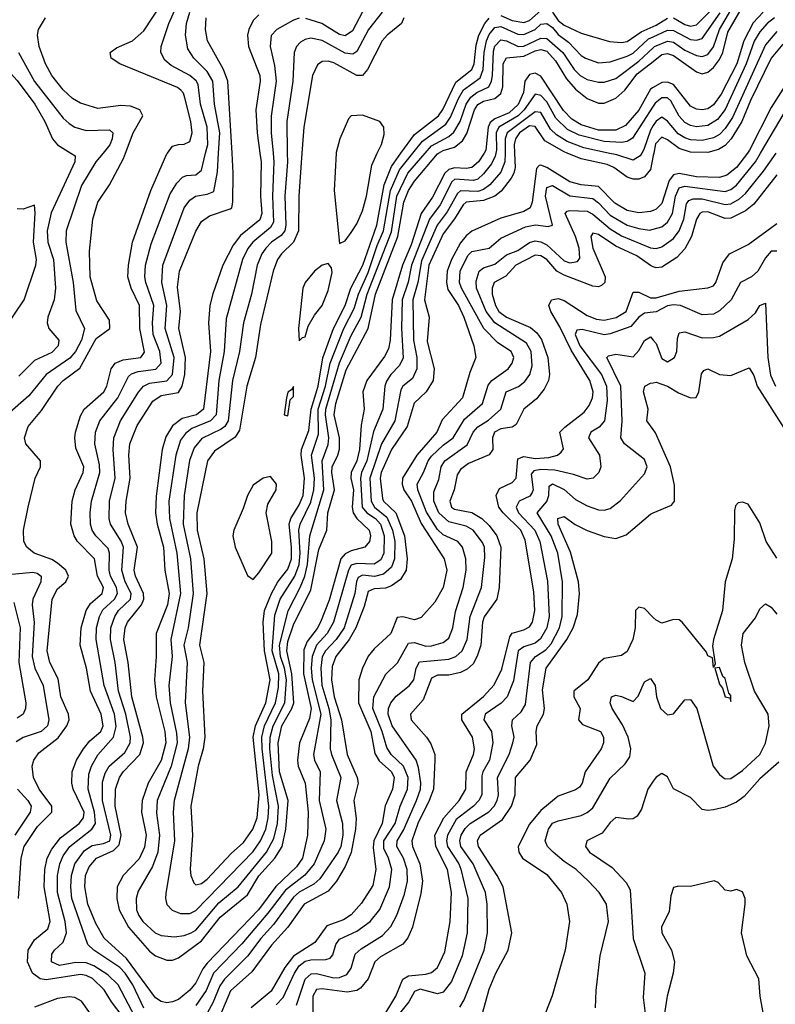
# Model space of a CAD drawing. Header units: inches. Extents: x 884549 to 1028252, y 526810 to 653624.
# Tile 443 of 656: x 917798 to 920424, y 627042 to 630464. Entities that reach past the tile are written whole.
import ezdxf

# ---------------------------------------------------------------- set-up
doc = ezdxf.new("R2010")
doc.units = ezdxf.units.IN
doc.header["$MEASUREMENT"] = 0
for name, color, linetype in [('A9612', 7, 'Continuous'), ('A9613', 7, 'Continuous'), ('A9622', 7, 'Continuous'), ('A9623', 7, 'Continuous')]:
    doc.layers.add(name, color=color, linetype=linetype)

msp = doc.modelspace()

# ---------------------------------------------------------------- linework, layer by layer
at = {"layer": 'A9612', "color": 5}
for points, elevation in [([(918088, 630000), (918062.7, 629970), (918013.2, 629886.8), (917960.3, 629730), (917958.9, 629690), (917983.9, 629550), (917993.2, 629453.2), (918023.1, 629390), (918013.7, 629350), (917992.6, 629310), (917972.4, 629287.6), (917890.1, 629230), (917830, 629156.2), (917755.3, 629090)], 2560), ([(917794.7, 627410), (917803.5, 627550), (917814.1, 627590), (917859.9, 627660.1), (917910.4, 627710), (917910.4, 627730), (917866.1, 627790), (917846.3, 627830), (917842.2, 627870), (917847.9, 627890), (917864.6, 627915.4), (917932.3, 627967.7), (917962.7, 628010), (917970.3, 628030), (917968.6, 628050), (917941.6, 628110), (917932.7, 628172.7), (917903.3, 628230), (917893.9, 628270), (917910.8, 628450), (917930, 628485.4), (917958.4, 628510), (917968.2, 628530), (917959, 628550), (917930, 628575.1), (917910, 628587.7), (917848.5, 628610), (917823.2, 628630), (917813, 628650), (917811.5, 628690), (917827.5, 628770), (917852.7, 628870), (917870.8, 628910), (917870.5, 628930), (917819.3, 628990), (917814.7, 629010), (917828.1, 629050), (917874.6, 629105.4), (917931.1, 629190), (917949.9, 629210.1), (918006.9, 629253.1), (918064.7, 629355.3), (918111.2, 629390), (918110, 629419.7), (918067, 629487), (918043.5, 629570), (918040.8, 629659.2), (918052.1, 629770), (918070.1, 629830), (918110, 629889.9), (918159, 629981), (918166.3, 630000)], 2580), ([(917975.6, 630000), (917991.7, 629990), (917989.7, 629970), (917907.7, 629792.3), (917894.5, 629730), (917896.4, 629690), (917916, 629630), (917922.4, 629530), (917918.2, 629490), (917895.7, 629430), (917893.5, 629410), (917899.2, 629390), (917934.4, 629350), (917932.2, 629330), (917910, 629307.4), (917850, 629279.7), (917795.5, 629224.5)], 2540), ([(918157.7, 626997.7), (918117.3, 627050), (918092.1, 627092.1), (918051.3, 627131.3), (918030, 627142.3), (918010, 627144.9), (917890, 627126.8), (917870, 627130.4), (917843.1, 627150), (917825.9, 627190), (917827.4, 627230), (917850, 627266), (917896.4, 627303.6), (917904.8, 627330), (917884, 627450), (917886.2, 627510), (917893.8, 627550), (917910, 627580.9), (917940.1, 627619.9), (918004.8, 627670), (918020.5, 627690), (918022.3, 627710), (917984.1, 627790), (917979.2, 627810), (917981.3, 627850), (917996.4, 627890), (918020.7, 627930), (918042.5, 627957.5), (918080.2, 627990), (918089, 628010), (918081.9, 628050), (918045, 628130), (918030.9, 628210), (918008.6, 628290), (918012.2, 628350), (918029.5, 628410), (918044.9, 628435.1), (918084.7, 628470), (918089.5, 628490), (918069.2, 628530), (918058, 628590), (917999.7, 628650), (917987.2, 628670), (917976.1, 628710), (917980.6, 628790), (917991.8, 628830), (918019.4, 628890), (918021.2, 628910), (917994.1, 628974.1), (917989.7, 629010), (917992.5, 629030), (918010, 629087), (918022.2, 629110), (918091.3, 629170), (918101.8, 629190), (918116.8, 629250), (918130, 629269.9), (918158.3, 629281.7), (918219, 629290), (918232.4, 629307.6), (918216, 629390), (918215.1, 629470), (918185.4, 629530), (918174.3, 629570), (918176, 629610), (918190.7, 629690), (918253.7, 629870), (918310, 629997.3), (918312, 630000)], 2620), ([(918212.3, 626972.3), (918140.4, 627110), (918104.8, 627144.8), (918055.9, 627175.9), (918030, 627185.6), (917993.3, 627186.7), (917937.2, 627177.2), (917908.7, 627190), (917910, 627215.9), (917919, 627230), (917950, 627258.3), (917961.4, 627290), (917956.7, 627330), (917930, 627430), (917929.8, 627490), (917937.9, 627530), (917950, 627557.5), (917972.5, 627590), (918049, 627651), (918061.4, 627670), (918058.1, 627710), (918036, 627790), (918038.5, 627841.5), (918048, 627870), (918070, 627908.4), (918124.4, 627970), (918133.2, 628006.8), (918128.3, 628050), (918092, 628150), (918064.3, 628310), (918065.9, 628350), (918075.7, 628390), (918087.7, 628412.3), (918127.5, 628450), (918138.1, 628470), (918135.1, 628490), (918113.8, 628530), (918108.9, 628550), (918110.3, 628610), (918106, 628626), (918063.6, 628670), (918050.8, 628690), (918045.1, 628710), (918043.1, 628750), (918047.5, 628790), (918077.4, 628890), (918076.1, 628916.1), (918059.6, 628990), (918062.4, 629030), (918077.2, 629070), (918139, 629150), (918176.4, 629223.6), (918187.4, 629232.6), (918210, 629240.4), (918271.2, 629248.8), (918290.2, 629269.8), (918286, 629310), (918262.6, 629370), (918259.8, 629410), (918264.9, 629470), (918237.2, 629550), (918233.5, 629570), (918235.6, 629610), (918255.7, 629684.3), (918321.7, 629858.3), (918344.3, 629895.7), (918364, 629916), (918378.2, 629921.8), (918410, 629924.4), (918430, 629940.9), (918444.7, 630000)], 2640), ([(918230, 627028.7), (918191.3, 627110), (918165.4, 627150), (918146.9, 627170), (918056, 627230), (918034.8, 627250), (917979.9, 627410), (917975.7, 627450), (917978, 627490), (917990.6, 627530), (918023.6, 627576.4), (918050, 627593.5), (918090, 627600.4), (918111.7, 627610), (918114.8, 627630), (918085.9, 627750), (918085.9, 627814.1), (918095, 627845), (918109.4, 627870), (918163.4, 627916.6), (918182.9, 627950), (918183.4, 627970), (918167.6, 628050), (918142.4, 628130), (918130.5, 628230), (918113.5, 628310), (918115.4, 628350), (918128.8, 628390), (918142.1, 628410), (918183.7, 628450), (918186.3, 628470), (918164.9, 628510), (918153, 628550), (918159.6, 628630), (918151.4, 628651.4), (918114.3, 628710), (918109.4, 628730), (918110.1, 628790), (918129.8, 628870.2), (918123.2, 628970), (918125.2, 629010), (918148.7, 629070), (918211.2, 629168.8), (918229.2, 629190), (918250, 629200.4), (918310, 629208.3), (918329.7, 629230.3), (918335.1, 629290), (918304.2, 629390), (918310, 629470), (918292.5, 629550), (918295.5, 629610), (918370.3, 629809.7), (918390, 629836.1), (918409.8, 629850.2), (918450, 629856.9), (918473.4, 629866.6), (918485.4, 629934.6), (918489.3, 630000)], 2660), ([(919412.3, 630000), (919393.2, 629970), (919369.8, 629950.2), (919350, 629946), (919310, 629949), (919290, 629943), (919276.1, 629930), (919233, 629847), (919193.3, 629790), (919158.4, 629681.6), (919128.8, 629610), (919093.1, 629490), (919086.4, 629350), (919080.2, 629319.8), (919066.4, 629293.6), (919004.7, 629210), (918991.1, 629170), (918995.2, 629110), (918985.4, 629054.6), (918979.3, 628970), (918969.8, 628930), (918950.7, 628890), (918949, 628870), (918959, 628830), (918954.3, 628770), (918957.4, 628750), (918970.3, 628730.3), (919013.2, 628690), (919017.1, 628670), (919014.5, 628650), (918998.4, 628630), (918950, 628618.2), (918930, 628607.6), (918915, 628590), (918873.6, 628446.4), (918844, 628370), (918832.4, 628347.6), (918796.9, 628303.1), (918786.1, 628273.9), (918785.1, 628190), (918811.2, 628070), (918805.4, 628034.6), (918771.3, 627950), (918763.4, 627890), (918766, 627870), (918790.5, 627810.5), (918800.6, 627710), (918798.6, 627630), (918781.6, 627550), (918760.3, 627519.7), (918688.3, 627451.7), (918628, 627370), (918450, 627185.1), (918434.9, 627165.1), (918410, 627116.2), (918390, 627091.2), (918350, 627058.8), (918330, 627050.1), (918310, 627047.1), (918290, 627051.3), (918270, 627064.9), (918170, 627201), (918091.6, 627271.6), (918062.8, 627322.8), (918034.9, 627390), (918024.9, 627450), (918027.6, 627490), (918040.4, 627519.6), (918064.9, 627550), (918124.1, 627575.9), (918144.3, 627595.7), (918151.4, 627630), (918130.1, 627729.9), (918131.1, 627790), (918145.1, 627830), (918158.4, 627850), (918216.2, 627910), (918228.4, 627950), (918226.9, 627970), (918188, 628110), (918175.9, 628230), (918160.2, 628310), (918165.2, 628350), (918173, 628370), (918222, 628430), (918229.4, 628450), (918229, 628470), (918201, 628530), (918196.6, 628550), (918208.1, 628630), (918175.5, 628710), (918166.7, 628750), (918168.6, 628790), (918181.8, 628870), (918178.3, 628950), (918181.1, 628990), (918206.6, 629053.4), (918261.6, 629138.4), (918290, 629157.3), (918350, 629168.3), (918363.1, 629190), (918372.2, 629230), (918375, 629290), (918351.6, 629390), (918356.9, 629450), (918346.4, 629533.6), (918353.7, 629590), (918410.9, 629729.1), (918430, 629761.8), (918457.6, 629782.4), (918530, 629805.8), (918535.3, 629810), (918539.2, 629830), (918540.8, 629930), (918536.5, 630000)], 2680), ([(918633.2, 630000), (918637.4, 629970), (918635.7, 629850), (918640, 629790), (918632.4, 629767.6), (918566.3, 629713.7), (918540.4, 629679.6), (918504.6, 629610), (918469.2, 629510.8), (918459.6, 629470), (918455.1, 629410), (918461.3, 629310), (918437.5, 629110), (918412.5, 629090), (918362.8, 629077.2), (918330, 629052.5), (918305.9, 629014.1), (918293, 628970), (918272.5, 628807.5), (918270.3, 628750), (918276, 628710), (918298.2, 628630), (918302.9, 628550), (918317.4, 628470), (918312, 628430), (918273, 628330), (918273.2, 628250), (918266.9, 628170), (918272.9, 628110), (918302.4, 627990), (918306, 627950), (918290.3, 627889.7), (918245.1, 627810), (918223.6, 627750), (918222.2, 627710), (918237.5, 627630), (918232.6, 627587.4), (918213.1, 627546.9), (918158.1, 627490), (918137.4, 627450), (918135.8, 627410), (918143.8, 627370), (918176.2, 627310), (918250, 627226.4), (918270, 627210.1), (918310, 627194.9), (918330, 627194.9), (918350, 627203.7), (918430, 627262.6), (918495.1, 627344.9), (918590, 627422.7), (918630, 627488), (918685.3, 627550), (918710.2, 627590), (918723.4, 627650), (918731.3, 627750), (918701.5, 627850), (918696.3, 627950), (918710, 628010), (918744.6, 628070), (918750.7, 628090), (918744, 628190), (918727.2, 628270), (918730, 628303), (918750, 628360.1), (918810, 628481.7), (918837.9, 628622.1), (918865.8, 628690), (918869.3, 628750), (918892.4, 628830), (918882.6, 628890), (918884.5, 628910), (918904.4, 628950), (918909.4, 628970.6), (918909.6, 629010), (918890.8, 629090), (918896.9, 629130), (918933.3, 629246.7), (919009.1, 629390.9), (919034.9, 629510), (919112.2, 629710), (919133.4, 629830), (919150, 629869.7), (919170, 629902.6), (919250, 629997.7), (919254.1, 630000)], 2720), ([(918679, 630000), (918681.7, 629970), (918677, 629850), (918680, 629760), (918670, 629741.2), (918608.5, 629690), (918591.7, 629668.3), (918573.1, 629630), (918515.8, 629424.2), (918509.1, 629310), (918490.7, 629210), (918480.7, 629090), (918461.5, 629070), (918396.6, 629043.4), (918374.6, 629025.4), (918357.4, 629002.6), (918340.7, 628950), (918317.1, 628790), (918318.9, 628730), (918344.8, 628610), (918357.7, 628470), (918324.1, 628310), (918328.4, 628250), (918317.2, 628150), (918320.9, 628090), (918343.9, 627983.9), (918346, 627950), (918324.3, 627870), (918275.7, 627750), (918274.2, 627705.8), (918284.4, 627630), (918278.9, 627570), (918259.8, 627520.2), (918210, 627434.6), (918202.9, 627410), (918204.5, 627370), (918212, 627350), (918226.6, 627330), (918269, 627290), (918290, 627281.5), (918335.9, 627275.9), (918370, 627281), (918394.4, 627290), (918410, 627299.9), (918490, 627394.2), (918557.5, 627450), (918655.7, 627570), (918681.7, 627618.3), (918693.9, 627670), (918698.4, 627730), (918677.3, 627837.3), (918668.1, 627930), (918668.8, 627970), (918679.1, 628010), (918719.5, 628090), (918725.1, 628170), (918718.7, 628210), (918704.5, 628250), (918701.5, 628290), (918731, 628409), (918773.7, 628490), (918789.8, 628530.2), (918798.4, 628570), (918807.3, 628670), (918855, 628830), (918850, 628930), (918870, 628987), (918873.2, 629010), (918861, 629090), (918862.4, 629110), (918909.4, 629270.6), (918950, 629366.1), (918985.2, 629430), (919006, 629510), (919090, 629726.8), (919109.3, 629850), (919147.6, 629930), (919208, 630000)], 2740), ([(918728.2, 630000), (918728.6, 629970), (918719.3, 629850), (918723.7, 629750), (918719.6, 629730), (918706.8, 629713.2), (918673, 629690), (918653.6, 629670), (918639.9, 629650), (918624.1, 629610), (918604.3, 629510), (918576.6, 629410), (918561.8, 629310), (918538.1, 629210), (918522.9, 629070), (918511.2, 629050), (918499.1, 629040.9), (918431.5, 629008.5), (918404.5, 628975.5), (918388.7, 628931.3), (918370.3, 628810), (918366.9, 628710), (918392.1, 628590), (918401, 628470), (918383.9, 628350), (918368.5, 628290), (918380.8, 628230), (918373.6, 628090), (918388.7, 627970), (918384.1, 627930), (918335.2, 627750), (918332.2, 627710), (918336.7, 627610), (918306.6, 627426.6), (918305, 627410), (918310, 627389.2), (918328.9, 627368.9), (918357.1, 627357.1), (918390, 627357.4), (918410, 627368), (918610, 627572.5), (918635.5, 627610), (918653.3, 627650), (918662.5, 627690), (918664.7, 627730), (918640.6, 627930), (918639.7, 627970), (918649.2, 628010), (918687.2, 628090), (918697.5, 628142.5), (918698.5, 628190), (918675.5, 628270), (918685.4, 628394.6), (918703.4, 628450), (918754.3, 628530), (918769.1, 628570), (918772.8, 628610), (918768.5, 628690), (918773.2, 628710), (918810, 628786.9), (918820.8, 628830), (918822.8, 628870), (918813, 628950), (918836.8, 629023.2), (918836, 629110), (918861.2, 629190), (918877.2, 629270), (918924.3, 629390), (918960.5, 629459.5), (918975.9, 629510), (919010, 629585.2), (919040.6, 629679.4), (919062.4, 629730), (919087.5, 629870), (919118.7, 629941.3), (919165.2, 630000)], 2760), ([(919485, 630000), (919484.5, 629970), (919470, 629934.1), (919432.3, 629890), (919410, 629873.5), (919390, 629866.4), (919330.8, 629869.2), (919320, 629860), (919284.2, 629795.8), (919249.2, 629750), (919194.9, 629625.1), (919182, 629550), (919165, 629490), (919166.4, 629350), (919178.3, 629290), (919178.6, 629250), (919163, 629217), (919130.4, 629190), (919122.9, 629177.1), (919101.9, 629070), (919055.3, 628990), (919015.7, 628870), (919020.1, 628790), (919031.7, 628770), (919074.4, 628734.4), (919094.4, 628690), (919102.4, 628650), (919101.5, 628590), (919090, 628560.8), (919063.1, 628536.9), (919031.4, 628528.6), (918990, 628533.3), (918975.1, 628524.9), (918968.8, 628511.2), (918963.2, 628470), (918925.8, 628350), (918898.7, 628310), (918860.7, 628270), (918850, 628249.3), (918844.7, 628210), (918849, 628151), (918873.1, 628070), (918880, 628030), (918877.5, 627930), (918881.6, 627910), (918914.5, 627830), (918899, 627750), (918919.8, 627670), (918921.2, 627630), (918914.3, 627590), (918905, 627570), (918841.6, 627478.4), (918820.2, 627459.8), (918770, 627431.9), (918750, 627414.2), (918680.9, 627319.1), (918636.3, 627270), (918590.6, 627209.4), (918510, 627129.7), (918494.2, 627105.8), (918470, 627046.9), (918390, 626902.7)], 2640), ([(918779.1, 630000), (918768.5, 629850), (918767.9, 629730), (918749.5, 629690.5), (918707.7, 629650), (918693.9, 629630), (918679.3, 629590), (918635.5, 629404.5), (918617.6, 629290), (918587.6, 629190), (918562.6, 629037.4), (918547.6, 629012.4), (918475.8, 628964.2), (918450.9, 628930), (918414.6, 628750), (918415.4, 628690), (918438.1, 628590), (918449.1, 628470), (918422.8, 628290), (918438.7, 628230), (918433.3, 628130), (918441.8, 627970), (918435.9, 627930), (918418.5, 627870), (918393.6, 627730), (918398.8, 627630), (918391, 627511), (918393.4, 627490), (918403.6, 627463.6), (918410, 627456.8), (918430, 627461.2), (918450, 627476.9), (918533.5, 627566.5), (918575.8, 627604.2), (918609.2, 627650), (918624, 627690), (918630.3, 627769.7), (918610.1, 627970), (918618.2, 628010), (918654, 628090), (918668.5, 628170), (918649.3, 628270), (918645.1, 628370), (918649.6, 628410), (918673, 628470), (918695.8, 628510), (918730, 628554), (918743, 628590), (918743.3, 628630), (918734.4, 628710), (918740.2, 628730), (918770, 628777.5), (918783, 628810), (918788, 628870), (918776.5, 628950), (918777.7, 628970), (918803.5, 629036.5), (918811.4, 629110), (918835.4, 629190), (918851.4, 629288.6), (918889.3, 629390), (918929.5, 629470), (918949.1, 629530.9), (918990.4, 629610), (919040, 629750), (919065.5, 629890), (919090, 629953.9), (919123.2, 630000)], 2780), ([(919453.1, 630000), (919450.8, 629989.2), (919437.7, 629962.3), (919410, 629927.6), (919390.4, 629909.6), (919375.7, 629904.3), (919310.4, 629909.6), (919300.4, 629899.6), (919259.4, 629820.6), (919222, 629770), (919159.7, 629610), (919148.1, 629551.9), (919127.5, 629490), (919125.8, 629390), (919131, 629289), (919118.6, 629261.4), (919088.1, 629230), (919072.9, 629207.1), (919067.1, 629190), (919060.7, 629110), (919027.7, 629032.3), (919004.4, 628930), (918986.1, 628890), (918982.4, 628870), (918988.5, 628770), (919004.3, 628750), (919034.9, 628730), (919052.3, 628710), (919065.2, 628670), (919063.9, 628610), (919053.3, 628586.7), (919030, 628572), (918970, 628574.3), (918950, 628567.5), (918940.9, 628550), (918889.5, 628370), (918867.5, 628330), (918830.1, 628289.9), (918814.6, 628250), (918811.6, 628210), (918814.7, 628170), (918844.8, 628050), (918819, 627910), (918822.8, 627890), (918842.1, 627850), (918838.6, 627750), (918862.5, 627650), (918856.7, 627610), (918821.5, 627530), (918789.5, 627490.5), (918721.7, 627438.3), (918661.1, 627358.9), (918570, 627252), (918472.4, 627150), (918446.2, 627090), (918410, 627037.9)], 2660), ([(919518.2, 630000), (919519.9, 629950), (919516.1, 629930), (919506.6, 629913.4), (919472.2, 629867.8), (919449.9, 629850), (919410, 629835.5), (919350.5, 629829.5), (919339.4, 629820.6), (919310, 629771.9), (919270, 629719.7), (919220.3, 629610), (919204.9, 629490), (919220.9, 629430), (919214.9, 629345.1), (919238.9, 629250), (919235.4, 629210), (919210.7, 629170), (919169.3, 629130.7), (919144.7, 629050), (919090, 628970.1), (919055, 628890), (919050.7, 628870), (919059.2, 628799.2), (919063.1, 628790), (919105.3, 628750), (919135.4, 628670), (919145, 628590), (919141.3, 628550), (919121.4, 628518.6), (919090, 628495.6), (919070, 628487.7), (919030, 628485.8), (919010, 628476.8), (918996.1, 628423.9), (918967.1, 628350), (918943, 628310), (918897.5, 628250), (918884.3, 628215.7), (918882, 628170), (918891.7, 628110), (918917.3, 628030), (918936.6, 627910), (918971.7, 627830), (918975.2, 627810), (918959.3, 627750), (918967.4, 627687.4), (918965.1, 627650), (918950.9, 627569.1), (918930, 627520.8), (918899.4, 627470), (918870, 627435.2), (918786.7, 627390), (918730.2, 627310), (918673, 627247), (918605.7, 627154.3), (918531, 627089), (918480.7, 626970)], 2620), ([(918898.2, 630000), (918890.8, 629870), (918910, 629685.5), (918930, 629695.6), (918950, 629723.5), (918970, 629754.7), (918990, 629799.2), (919003.2, 629850), (919021.8, 629958.2), (919041.2, 630000)], 2820), ([(920000, 629992), (919990, 629943.3), (919970, 629917.8), (919950.6, 629909.4), (919930, 629909.5), (919910, 629916.1), (919862.9, 629950), (919840.5, 629960.5), (919750, 629980), (919701.4, 630000)], 2620), ([(919960, 630000), (919954.3, 629990), (919930, 629975.7), (919873.4, 629993.4), (919843.4, 630000)], 2640), ([(920000, 629800.6), (919990, 629796.5), (919950, 629792.8), (919910, 629800.6), (919866.2, 629826.2), (919810, 629883.8), (919750, 629889.4), (919710, 629900.6), (919630, 629949.6), (919610, 629957.9), (919603.6, 629956.4), (919594.1, 629945.9), (919579.4, 629830), (919572.3, 629810), (919550, 629797.1), (919470, 629774.3), (919370, 629728.2), (919350, 629712.8), (919330, 629688.2), (919298.9, 629630), (919283.7, 629590), (919282, 629550), (919286.5, 629526.5), (919322.9, 629470), (919341.9, 629430), (919377.2, 629330), (919383.6, 629290), (919362.4, 629237.6), (919337.2, 629150), (919266.6, 629073.4), (919247.5, 629030), (919178.6, 628950), (919128.4, 628870), (919127.3, 628850), (919133.9, 628830), (919160.6, 628790), (919193.3, 628713.3), (919273.8, 628590), (919283.1, 628550), (919270.2, 628489.8), (919241.2, 628438.8), (919194, 628386), (919170, 628378.3), (919130, 628388.2), (919110, 628386.6), (919088.6, 628330), (919030, 628277.4), (919010, 628251.8), (918989.3, 628210), (918976.5, 628170), (918975.8, 628090), (919018.3, 627990), (919033, 627913), (919048, 627888), (919090.5, 627850), (919099.4, 627830), (919093.6, 627790), (919068.6, 627731.4), (919058.6, 627670), (919028.9, 627610), (919027.1, 627587.1), (919036.1, 627510), (919025.1, 627454.9), (918986.6, 627393.4), (918950, 627352.9), (918924, 627336), (918865.5, 627314.5), (918823.8, 627256.2), (918750, 627209.5), (918720.4, 627170), (918672.4, 627087.6), (918602.9, 627030)], 2580), ([(918690, 627039.6), (918714.4, 627065.6), (918753.1, 627150), (918770, 627176.1), (918790, 627191.3), (918810, 627196.9), (918862.8, 627197.2), (918877.3, 627202.7), (918886.6, 627213.4), (918897.1, 627250), (918910, 627268.1), (918970, 627296.1), (919016, 627330), (919050, 627371.5), (919083.7, 627450), (919092.1, 627510), (919080.6, 627550), (919063.5, 627583.5), (919063.5, 627610), (919102.9, 627670), (919120.2, 627730), (919146.2, 627790), (919148, 627830), (919132.8, 627870), (919089.6, 627910), (919074.1, 627934.1), (919058.2, 627990), (919026, 628070), (919029.6, 628110), (919070.6, 628189.4), (919111.2, 628228.8), (919150, 628296.4), (919170, 628299.5), (919210, 628286.3), (919230, 628287.4), (919270, 628299.5), (919290, 628314.1), (919304.2, 628350), (919312.5, 628407.5), (919339.6, 628490), (919350.5, 628550), (919348.9, 628590), (919336.7, 628630), (919321.3, 628650), (919270, 628673.9), (919250, 628691.6), (919211.8, 628751.8), (919181.9, 628830), (919179.5, 628850), (919202.3, 628890), (919217.5, 628930), (919230, 628947.3), (919270, 628984.9), (919304.5, 629010), (919344.1, 629075.9), (919406.4, 629130), (919426, 629194), (919439.6, 629210), (919496, 629250), (919510.3, 629270), (919515.9, 629290), (919506.5, 629310), (919460.5, 629340.5), (919410.9, 629390.9), (919333.8, 629530), (919326.8, 629550), (919329.4, 629590), (919356.3, 629643.7), (919370, 629658.5), (919430, 629669.4), (919470, 629704.6), (919556.1, 629743.9), (919590.7, 629750.7), (919634.7, 629745.3), (919650, 629749.2), (919626.1, 629850), (919630, 629880.7), (919650, 629887.7), (919710, 629851), (919790, 629842.5), (919810, 629827.3), (919850, 629784), (919910, 629749.8), (919950, 629737.4), (919987.6, 629732.4), (920000, 629735.8)], 2560), ([(917747.1, 629390), (917813.9, 629490), (917855, 629610), (917856.9, 629630), (917846.4, 629690), (917852.3, 629792.3), (917850, 629818.8), (917810, 629804.9), (917790, 629806.8)], 2520), ([(918760.6, 627039.4), (918790.3, 627129.7), (918811.9, 627148.1), (918830, 627148.5), (918890, 627134.1), (918910, 627135.1), (918935, 627145), (918950, 627167.3), (918963.7, 627216.3), (918984.8, 627235.2), (919058.8, 627281.2), (919088, 627312), (919108.8, 627351.2), (919135.3, 627424.7), (919145.8, 627470), (919144.8, 627510), (919131.8, 627550), (919108.8, 627590), (919110.7, 627610), (919132.6, 627647.4), (919177.7, 627750), (919190.8, 627790), (919192, 627812), (919184.9, 627864.9), (919176.8, 627890), (919092.5, 628010), (919079.1, 628050), (919079.9, 628070), (919088.5, 628090), (919106.9, 628113.1), (919151.8, 628148.2), (919168.3, 628170), (919176.2, 628210), (919188.3, 628231.7), (919290, 628241.2), (919313.6, 628250), (919335.9, 628270), (919353.4, 628310), (919363.6, 628390), (919403.6, 628490), (919414.5, 628594.5), (919413.7, 628630), (919407.3, 628647.3), (919374.7, 628690), (919350, 628703.6), (919290, 628718.4), (919255.2, 628750), (919237.1, 628790), (919237.5, 628822.5), (919254.5, 628865.5), (919263.7, 628910), (919276.1, 628930), (919353.3, 628986.7), (919374.4, 629030), (919390, 629049.2), (919428.1, 629071.9), (919470.2, 629109.8), (919489.5, 629170), (919531.5, 629188.5), (919554.1, 629205.9), (919571.3, 629230), (919579.4, 629260.6), (919576.2, 629310), (919559.6, 629339.6), (919450.1, 629410.1), (919419.9, 629450), (919386.2, 629530), (919385, 629555), (919395.7, 629590), (919410, 629601.1), (919450, 629614.2), (919490, 629646.5), (919530, 629661.8), (919570, 629689.5), (919590, 629694.7), (919610, 629691.1), (919630, 629681), (919690, 629626), (919710, 629619), (919736.6, 629623.4), (919745.1, 629634.9), (919743.2, 629670), (919730.2, 629710), (919694.2, 629790), (919701.3, 629798.7), (919710, 629800.8), (919770, 629798), (919790, 629787.9), (919850, 629736.4), (919890, 629711.9), (919990, 629671), (920000, 629669.7)], 2540), ([(920000, 629604.9), (919990, 629609.1), (919943.4, 629643.4), (919870, 629676.5), (919810, 629716.5), (919790, 629721.5), (919782.8, 629710), (919789.9, 629670.1), (919833.2, 629570), (919832, 629550), (919819.8, 629540.2), (919810, 629535.7), (919790, 629537.8), (919690, 629575.6), (919665.4, 629590), (919630, 629630.6), (919610, 629643.1), (919590, 629644.7), (919523, 629610), (919487.6, 629572.4), (919447.4, 629550), (919439.8, 629530), (919440.8, 629510), (919451.8, 629470), (919463.7, 629450), (919490, 629429.5), (919574.1, 629394.1), (919595.3, 629375.3), (919611.9, 629351.9), (919633.9, 629290), (919639.9, 629230), (919635.9, 629210), (919620.5, 629179.5), (919594.5, 629145.5), (919550.8, 629110), (919523.7, 629056.3), (919510, 629048), (919470, 629041.7), (919448.4, 629030), (919441.3, 629010), (919442.3, 628970), (919430, 628951.2), (919358.4, 628921.6), (919330, 628900.9), (919318.5, 628881.5), (919308.3, 628830), (919292.8, 628790), (919299, 628770), (919310, 628762.2), (919370, 628751.5), (919404.5, 628730), (919430, 628705.5), (919456.6, 628670), (919470.2, 628630), (919464.4, 628490), (919456.5, 628450), (919412.1, 628387.9), (919406.8, 628370), (919400.9, 628290), (919388.5, 628251.5), (919374.4, 628225.6), (919354, 628206), (919330, 628194.6), (919290, 628186.2), (919250, 628185.7), (919230, 628175.7), (919200.6, 628099.4), (919156.7, 628050), (919159.1, 628030), (919212.6, 627970), (919227.1, 627947.1), (919240.8, 627910), (919241.4, 627890), (919236.4, 627790), (919221.4, 627750), (919181.5, 627670), (919161.3, 627610), (919163.3, 627590), (919188.6, 627530), (919198.5, 627470), (919192.7, 627427.3), (919163.5, 627310), (919147.2, 627272.8), (919129.7, 627250.3), (919052.7, 627207.3), (919032.4, 627190), (919009.2, 627130), (918982.6, 627097.4), (918970, 627089.4), (918936.2, 627083.8), (918850, 627095.9), (918830, 627092.8), (918817, 627070), (918817, 627010)], 2520), ([(919054.3, 626985.7), (919106.1, 627070), (919130.4, 627129.6), (919150, 627140.9), (919210, 627146.1), (919230, 627152.2), (919250.7, 627170), (919275.5, 627224.5), (919294.6, 627330), (919299.1, 627430), (919285.7, 627510), (919244.6, 627590), (919241.3, 627630), (919272.6, 627690), (919326.2, 627750), (919349, 627790), (919350.2, 627850), (919375.4, 627910), (919378.7, 627930), (919371.8, 627970), (919335.4, 628030), (919334.9, 628050), (919410, 628111.6), (919447.4, 628152.6), (919474, 628206), (919501.4, 628318.6), (919510, 628332.1), (919550, 628342.7), (919570, 628353.1), (919580.7, 628370), (919589, 628410), (919585.1, 628474.9), (919554.7, 628654.7), (919539.5, 628690), (919478.4, 628750), (919463.9, 628770), (919454.5, 628810), (919465.9, 628834.1), (919510, 628854.9), (919523.4, 628870), (919530, 628937.2), (919550, 628945.6), (919590, 628938.5), (919637.6, 628942.4), (919667.9, 628950), (919679.9, 628960.1), (919687.8, 628972.2), (919675.6, 629030), (919692.4, 629047.6), (919760.5, 629099.5), (919777.6, 629122.4), (919788.8, 629150), (919790.8, 629170), (919779.7, 629210), (919715, 629315), (919676, 629396), (919644.2, 629450), (919637, 629470), (919646.8, 629490), (919670, 629494.1), (919690, 629488), (919770, 629435.1), (919802.9, 629422.9), (919830, 629419.6), (919871.5, 629428.5), (919905.6, 629450), (919930, 629516.6), (919950, 629517.2), (919990, 629496.8), (920000, 629497.2)], 2480), ([(920000, 629447.1), (919970, 629443.3), (919950, 629430.1), (919922.7, 629397.3), (919850, 629371.4), (919830, 629368.4), (919752.7, 629387.3), (919735, 629385), (919729, 629370), (919744.8, 629330), (919820.8, 629230), (919838, 629190), (919840, 629140), (919830.6, 629070), (919812.7, 629047.3), (919783, 629030), (919774.9, 629010), (919813.5, 628950), (919818.2, 628910), (919810.7, 628890), (919790.9, 628870), (919770, 628866.3), (919723.4, 628883.4), (919657.6, 628897.6), (919610, 628900.1), (919584.7, 628895.3), (919575.9, 628884.1), (919583.1, 628830), (919579.8, 628820.2), (919571.7, 628808.3), (919534.3, 628790), (919523.8, 628770), (919532.3, 628750), (919588.5, 628690), (919606.1, 628650), (919632.7, 628512.7), (919638.7, 628390), (919630.2, 628350), (919608.4, 628311.6), (919590, 628296.4), (919550, 628284.3), (919530.2, 628269.8), (919514.5, 628165.5), (919491.9, 628110), (919471.3, 628088.7), (919415.6, 628050), (919411.7, 628030), (919438.4, 627990), (919442.6, 627950), (919431.4, 627890), (919408.1, 627850), (919404.4, 627835.6), (919404.7, 627770), (919394.3, 627750), (919375.2, 627730), (919315.7, 627684.3), (919285.3, 627630), (919281.7, 627610), (919284.6, 627590), (919324.7, 627530), (919331.9, 627511.9), (919355.5, 627410), (919353.7, 627290), (919335.6, 627210), (919299.1, 627120.9), (919270, 627083.9), (919250, 627077.8), (919190, 627094.9), (919170, 627086.8), (919150.2, 627050), (919118.5, 627010)], 2460), ([(919328.5, 627031.5), (919342.6, 627057.4), (919413.1, 627230), (919424, 627290), (919422.4, 627390), (919416.9, 627430), (919374.3, 627530), (919331.1, 627590), (919328.5, 627610), (919332.9, 627630), (919346.8, 627653.2), (919363.6, 627670), (919429, 627711), (919446.9, 627730), (919457.6, 627750), (919462.3, 627770), (919458.7, 627830), (919499.6, 627910), (919512.2, 627950), (919516.5, 627970), (919508.5, 628010), (919511.1, 628030), (919541.7, 628058.3), (919555.9, 628084.1), (919574, 628230), (919591, 628250), (919626.4, 628273.6), (919645.3, 628294.7), (919674.7, 628350), (919684, 628390), (919684.4, 628510), (919668.4, 628610), (919645.3, 628670), (919596.2, 628750), (919630.5, 628789.5), (919636.7, 628810), (919638, 628842), (919650, 628851), (919690, 628831), (919730, 628796.3), (919770, 628773.9), (919810, 628759.9), (919830, 628758.7), (919850, 628764.3), (919886.9, 628793.1), (919970, 628884.9), (919979.4, 628910), (919970, 628934.6), (919899.8, 628990), (919887.7, 629010), (919891.6, 629068.4), (919887.7, 629190), (919838.4, 629290), (919844.1, 629295.9), (919870, 629300.9), (919930, 629291.7), (919950, 629314.3), (919970, 629348.8), (919990, 629362), (920000, 629350.1)], 2440), ([(920000, 629039.4), (919977.4, 629070), (919982.1, 629110), (919966.3, 629170), (919970.5, 629189.5), (919990, 629200.5), (920000, 629201.9)], 2420), ([(919398.9, 626981.1), (919430, 627094.7), (919453.2, 627150), (919496.4, 627230), (919509, 627290), (919478.8, 627450), (919458.2, 627490), (919393.4, 627590), (919389.6, 627610), (919399, 627630), (919475.8, 627684.2), (919507.8, 627730), (919520.4, 627770), (919522, 627830), (919572.9, 627890), (919595.6, 627944.4), (919592.7, 627990), (919596.6, 628010), (919619.2, 628050), (919622.2, 628070), (919614.9, 628134.9), (919628.4, 628210), (919700.3, 628310), (919722, 628350), (919736.5, 628396.5), (919743.8, 628470), (919740.7, 628510), (919712.7, 628612.7), (919669.7, 628710), (919668.4, 628730), (919690, 628737.2), (919728.9, 628708.9), (919770, 628688.9), (919830, 628667), (919870, 628661.2), (919906.1, 628673.9), (919990, 628745.4), (920000, 628749.6)], 2420), ([(917710, 628530.9), (917843.7, 628543.7), (917859.6, 628539.6), (917873.2, 628530), (917872, 628510), (917844.2, 628450), (917842.2, 628430), (917848.6, 628368.6), (917842.3, 628250), (917850.5, 628210.5), (917879.6, 628150), (917900.3, 628030), (917894.6, 628010), (917873.4, 627990), (917810.4, 627969.6), (917786.1, 627953.9)], 2560), ([(917778.5, 628438.5), (917800.4, 628350), (917795.2, 628230), (917820.1, 628090), (917819.2, 628070), (917810.1, 628049.9), (917790, 628036.7)], 2540), ([(920000, 628386.5), (919970, 628417.3), (919950, 628421.6), (919938.9, 628410), (919937.6, 628350), (919928.7, 628310), (919910, 628267.6), (919890, 628254.5), (919830, 628244.1), (919810, 628227.1), (919772.3, 628170), (919724.5, 628130), (919724.5, 628110), (919746.1, 628070), (919740.7, 628030), (919754.8, 628014.8), (919816.3, 627990), (919827.5, 627970), (919826.9, 627950), (919819, 627930), (919763.6, 627850), (919753.3, 627810), (919743.9, 627796.1), (919730, 627786.8), (919670, 627765.5), (919610, 627714.8), (919570, 627668), (919530.3, 627590), (919532.5, 627570), (919545.9, 627550), (919630, 627492.7), (919680.8, 627430), (919699.9, 627390), (919709.3, 627330), (919693.6, 627230), (919648.9, 627071.1), (919530.5, 626770)], 2380), ([(919799.3, 627030), (919801.2, 627090), (919815.4, 627210), (919845, 627330), (919837.3, 627390), (919812.5, 627430), (919775, 627470), (919732.3, 627510), (919690, 627537.7), (919652.8, 627570), (919632.9, 627590), (919624.7, 627610), (919635.8, 627650), (919650, 627670.9), (919670, 627679.7), (919750, 627698.3), (919770, 627708.1), (919790, 627725.1), (919850, 627827.7), (919902.1, 627877.9), (919918.4, 627901.6), (919922.5, 627930), (919912.8, 627970), (919892.7, 628012.7), (919856.8, 628070), (919850.9, 628090), (919855.1, 628110), (919870, 628115.7), (919890, 628111.6), (919930, 628093.8), (919947.7, 628112.3), (919970, 628162), (919990, 628174.3), (920000, 628159.7)], 2360), ([(920000, 627817.1), (919981, 627790), (919959.7, 627720.3), (919944.2, 627695.8), (919930, 627686.9), (919915, 627685), (919870, 627691.1), (919850, 627673.4), (919822.9, 627637.1), (919769.7, 627610), (919764.8, 627590), (919778.6, 627570), (919857.4, 627517.4), (919905.5, 627465.5), (919919.6, 627439.6), (919930.6, 627270.6), (919970.4, 627150), (919965.5, 627065.5), (919972.5, 627010)], 2340), ([(917790.5, 627790), (917827.2, 627750), (917838.4, 627730), (917834.7, 627710), (917781.2, 627630)], 2560), ([(918090, 626945), (918013, 627053), (917990, 627065.4), (917970, 627068.3), (917930, 627062.4), (917850, 627032.2)], 2580)]:
    msp.add_lwpolyline(points, dxfattribs=dict(at, elevation=elevation))
at = {"layer": 'A9612', "color": 5, "elevation": 2820}
for points in [[(918870, 629616.1), (918850, 629610.5), (918822.9, 629590), (918790.6, 629550), (918782.3, 629530), (918767.4, 629390), (918770, 629347.3), (918781.3, 629358.7), (918790, 629361.1), (918801.2, 629398.8), (918822.8, 629437.2), (918850, 629470.2), (918870, 629523), (918884.5, 629584.5), (918881.6, 629601.6)], [(918750, 629189.2), (918742.9, 629177.1), (918730, 629169.2), (918725.8, 629150), (918718, 629090), (918730, 629087.2), (918738, 629142), (918750, 629154)], [(918670, 628876.4), (918644.9, 628870), (918610, 628846), (918590.2, 628810), (918575.4, 628764.6), (918542.1, 628690), (918538.9, 628670), (918547.2, 628630), (918590, 628531.6), (918610, 628518.5), (918630, 628540.9), (918674.3, 628610), (918674.5, 628650), (918654.9, 628750), (918660.5, 628779.5), (918689.8, 628830), (918690.4, 628850)]]:
    msp.add_lwpolyline(points, close=True, dxfattribs=at)
at = {"layer": 'A9613', "color": 5}
for points, elevation in [([(918312, 630000), (918330, 630024.2), (918350, 630030.4), (918370, 630030.5), (918390, 630040.7), (918397.9, 630070), (918393.4, 630110), (918372.4, 630192.4), (918367.8, 630207.8), (918358.8, 630218.8), (918347.4, 630227.4), (918147, 630310), (918116, 630330), (918113.4, 630350), (918134.7, 630365.3), (918190, 630389.9), (918230, 630424.7), (918350.7, 630609.3)], 2620), ([(918444.7, 630000), (918452.1, 630030), (918450.3, 630090), (918427.3, 630170), (918418.7, 630238.7), (918411.6, 630251.6), (918390, 630269.4), (918324.8, 630304.8), (918302.6, 630322.6), (918288.6, 630350), (918290.1, 630370), (918317.2, 630450), (918352.9, 630530)], 2640), ([(918489.3, 630000), (918493.4, 630070), (918475.6, 630170), (918469.4, 630249.4), (918450, 630284), (918403.7, 630330), (918382.8, 630362.8), (918375.1, 630410), (918378.6, 630450), (918390.1, 630490)], 2660), ([(919058.4, 630490), (919010.4, 630430), (918970, 630353.1), (918956.1, 630343.9), (918930, 630346.8), (918850, 630391.5), (918810, 630399.7), (918790, 630395.1), (918774.4, 630385.6), (918760.7, 630370), (918752, 630350), (918747.6, 630250), (918726.9, 630110), (918728.2, 630000)], 2760), ([(918999.9, 630510), (918955.2, 630424.8), (918930, 630407.9), (918910, 630412.4), (918847.9, 630450), (918792.8, 630467.2)], 2740), ([(919470, 630478.4), (919510, 630460.2), (919550, 630454.2), (919570, 630460.4), (919610, 630495.9)], 2780), ([(919650, 630489.3), (919670, 630461), (919690, 630444.4), (919750, 630416.4), (919848.3, 630388.3), (919890, 630384.8), (919910, 630388.2), (919958.6, 630421.4), (920000, 630439.7)], 2780), ([(918166.3, 630000), (918193.2, 630070), (918226.9, 630130), (918216.2, 630150), (918183.6, 630163.6), (918150, 630164.9), (918070, 630155.4), (918010, 630173.1), (917982.5, 630190), (917950, 630219.6), (917910.5, 630270), (917887.8, 630310), (917865.6, 630370), (917860.6, 630410), (917863.6, 630430), (917888.2, 630470)], 2580), ([(918536.5, 630000), (918521.4, 630250), (918506.6, 630290), (918451.1, 630390), (918443.9, 630430), (918447, 630470)], 2680), ([(918630, 630480.8), (918610, 630461.1), (918594.4, 630430), (918590.1, 630409.9), (918594.1, 630370), (918632.6, 630270), (918633.7, 630250), (918619.4, 630150), (918623.5, 630070), (918633.2, 630000)], 2720), ([(918770, 630468.6), (918750, 630462.1), (918691.6, 630430), (918671.8, 630408.2), (918668.8, 630370), (918684.4, 630304.4), (918689.5, 630250), (918672.1, 630127.9), (918672.6, 630070), (918679, 630000)], 2740), ([(919133.8, 630470), (919125.7, 630450), (919075, 630410), (919058.2, 630390), (919006.7, 630290), (918990, 630269.9), (918970, 630269.6), (918890, 630313.3), (918870, 630319), (918850, 630317.8), (918833.2, 630306.8), (918815.5, 630270), (918785.4, 630090), (918779.1, 630000)], 2780), ([(919123.2, 630000), (919170, 630064.8), (919253.9, 630130), (919268.9, 630151.1), (919314, 630246), (919369.3, 630290.7), (919377.5, 630310), (919385.3, 630374.7), (919394.3, 630410), (919415.2, 630450), (919430, 630468.5)], 2780), ([(919165.2, 630000), (919198.3, 630041.7), (919279.1, 630100.9), (919295.3, 630124.7), (919322.8, 630190), (919340.4, 630219.6), (919398.2, 630261.8), (919409, 630290), (919412.3, 630350), (919420.7, 630390), (919430, 630412), (919450, 630435.9), (919470, 630439.4), (919530, 630413.3), (919550, 630412), (919590, 630429.8), (919610, 630448), (919630, 630450.3), (919650, 630436.2), (919670, 630412), (919706, 630386), (919750, 630338.8), (919764.6, 630330), (919810, 630313.9), (919850, 630317.5), (919910, 630336.7), (919930, 630347.8), (919983.5, 630396.5), (920000, 630404.2)], 2760), ([(917650.2, 630000), (917652, 630010), (917681.5, 630090), (917703.4, 630176.6), (917711.4, 630228.6), (917712.1, 630250), (917695, 630330), (917705.6, 630410), (917710, 630413.1), (917711.6, 630410), (917715.1, 630370), (917743.6, 630303.6), (917790, 630251.8), (917851.1, 630170), (917886.1, 630110), (917912.9, 630050), (917930, 630028.3), (917975.6, 630000)], 2540), ([(919208, 630000), (919230, 630025.4), (919290, 630057.8), (919307.5, 630072.5), (919328.8, 630110), (919350.2, 630169.8), (919365.8, 630194.2), (919386.7, 630210), (919429.3, 630230.7), (919438.6, 630250), (919441.5, 630270), (919445.5, 630354.5), (919450, 630371.4), (919470, 630393.3), (919490, 630390.5), (919530.7, 630370.7), (919550, 630371.4), (919610, 630399.8), (919630, 630398), (919685.4, 630350), (919725.2, 630290), (919746.6, 630270), (919770, 630255.2), (919810, 630246.6), (919830, 630246.8), (919870, 630259.1), (919950, 630319.7), (920000, 630366)], 2740), ([(917794.7, 630350), (917850, 630249.2), (917950, 630121.5), (917970, 630102.7), (917990.4, 630090.4), (918030, 630078.1), (918110, 630080.8), (918121.6, 630070), (918120.3, 630050), (918111.8, 630028.2), (918088, 630000)], 2560), ([(919254.1, 630000), (919270, 630008.7), (919310, 630021), (919337.2, 630042.8), (919351.9, 630068.1), (919378.4, 630150), (919390.7, 630169.3), (919410, 630181), (919450.1, 630189.9), (919470, 630207.5), (919477.5, 630230), (919478.8, 630310), (919490, 630331.1), (919550, 630337), (919590, 630355.9), (919610, 630360.3), (919630, 630354.5), (919660.9, 630320.9), (919698.5, 630258.5), (919730, 630222.5), (919770, 630189.4), (919810, 630173.7), (919830, 630173.3), (919870, 630190.4), (919901.4, 630218.6), (919944.8, 630275.2), (920000, 630318.7)], 2720), ([(920000, 630228.1), (919990, 630222.2), (919950.5, 630149.5), (919903.8, 630096.2), (919870, 630079.7), (919810, 630080), (919750, 630098), (919717.3, 630117.3), (919687.8, 630147.8), (919610, 630267.7), (919590, 630277.5), (919570, 630273.6), (919554, 630250), (919549.1, 630210), (919531, 630169), (919499.6, 630140.4), (919450, 630119.6), (919433.7, 630106.3), (919426.5, 630090), (919418.6, 630010), (919412.3, 630000)], 2680), ([(920000, 630163.6), (919928.3, 630051.7), (919910, 630040.2), (919890, 630037.1), (919830, 630039.9), (919742.6, 630062.6), (919701.9, 630081.9), (919661.9, 630121.9), (919630, 630178.6), (919610, 630199.6), (919590, 630204.6), (919552, 630150), (919530.5, 630130), (919463.2, 630090), (919454.4, 630070), (919455.3, 630010), (919453.1, 630000)], 2660), ([(919843.4, 630000), (919758.7, 630018.7), (919700.6, 630040.6), (919663.7, 630063.7), (919643, 630083), (919610, 630140.7), (919590, 630143.6), (919492.3, 630070), (919485.9, 630050), (919485, 630000)], 2640), ([(919041.2, 630000), (919055.2, 630030), (919064.5, 630064.5), (919063.6, 630090), (919049.9, 630109.9), (918990, 630131.5), (918950.5, 630130), (918940.7, 630119.3), (918910.9, 630049.1), (918898.3, 630001.7), (918898.2, 630000)], 2820), ([(919701.4, 630000), (919690, 630004.7), (919622.8, 630042.8), (919590, 630091.9), (919570, 630094.2), (919535.9, 630070), (919521.7, 630050), (919517.2, 630030), (919518.2, 630000)], 2620), ([(920000, 630095.4), (919990, 630079.4), (919967.3, 630012.7), (919960, 630000)], 2640)]:
    msp.add_lwpolyline(points, dxfattribs=dict(at, elevation=elevation))
at = {"layer": 'A9622', "color": 5}
for points, elevation in [([(920000, 629735.8), (920030, 629744), (920050, 629760.5), (920067.5, 629790), (920077.8, 629850), (920090, 629879.1), (920110, 629885.3), (920250, 629866.3), (920270, 629873.4), (920290, 629888.9), (920355.3, 629970), (920373, 630000)], 2560), ([(920001.6, 630000), (920000, 629992)], 2620), ([(920327.1, 630000), (920290, 629949.5), (920256.4, 629923.6), (920230, 629915), (920150, 629917.7), (920090, 629928.9), (920070, 629924.7), (920055.4, 629904.6), (920030, 629824.7), (920010, 629804.6), (920000, 629800.6)], 2580), ([(920000, 629669.7), (920010, 629668.4), (920030, 629673.9), (920070, 629703.2), (920090.3, 629729.7), (920106.3, 629770), (920116, 629824), (920124.2, 629835.8), (920139.1, 629840.9), (920170, 629840.6), (920250, 629821.6), (920270, 629824.1), (920299.5, 629840.5), (920320.5, 629859.5), (920382.7, 629937.3), (920426.7, 630000)], 2540), ([(920430, 629924), (920350, 629822.8), (920320.8, 629799.2), (920270, 629774.2), (920250, 629773.1), (920190, 629795.4), (920170, 629794.8), (920162.5, 629790), (920150, 629770.9), (920133, 629710), (920110, 629667.1), (920082.3, 629637.7), (920030, 629603.5), (920010, 629600.7), (920000, 629604.9)], 2520), ([(920000, 629497.2), (920010, 629497.5), (920090, 629520.4), (920190, 629531.3), (920210, 629539.1), (920218.1, 629550), (920241.4, 629618.6), (920265.4, 629650), (920330, 629681.8), (920430, 629755.2)], 2480), ([(920430, 629659.1), (920410, 629659.6), (920390, 629635.5), (920364.1, 629590), (920341.3, 629570), (920303.9, 629550), (920270.4, 629490), (920230, 629452.3), (920210, 629440.1), (920170, 629437.6), (920094.5, 629470), (920070, 629472.8), (920050, 629468.7), (920010, 629448.3), (920000, 629447.1)], 2460), ([(920000, 629350.1), (920010, 629338.2), (920030, 629285.7), (920050, 629274.8), (920074.4, 629290), (920081.6, 629310), (920084.3, 629355.7), (920090, 629375.8), (920110, 629378.4), (920170, 629358.5), (920210, 629358.7), (920230, 629364.2), (920330, 629421.5), (920355.3, 629444.7), (920370, 629470.2), (920390, 629478.4), (920398.4, 629290), (920407.7, 629227.7), (920424.9, 629190)], 2440), ([(920000, 629201.9), (920010, 629203.4), (920050, 629190.5), (920087.3, 629167.3), (920130, 629149.6), (920149.8, 629150.2), (920158.8, 629170), (920167.5, 629232.5), (920175.7, 629244.3), (920190, 629250.1), (920230, 629230.2), (920270, 629227.5), (920333.5, 629253.5), (920350, 629227), (920361.8, 629190), (920463.2, 629030)], 2420), ([(920000, 628749.6), (920063.3, 628776.7), (920074, 628790), (920073.5, 628846.5), (920059.5, 628910), (920008.2, 629028.2), (920000, 629039.4)], 2420), ([(920430, 628592.4), (920393.1, 628650), (920370, 628715.6), (920330, 628779.5), (920310, 628787.4), (920295.6, 628784.4), (920286.2, 628773.8), (920282.6, 628757.4), (920281.7, 628658.3), (920274.3, 628590), (920250.4, 628510), (920240.7, 628410), (920209.8, 628309.8), (920206.6, 628286.6), (920215.5, 628224.5), (920210, 628212), (920205.5, 628245.5), (920190, 628253.4), (920185.4, 628265.4), (920100.2, 628370), (920090, 628378.2), (920070, 628379.7), (920030, 628366), (920010, 628376.3), (920000, 628386.5)], 2380), ([(920000, 628159.7), (920006.7, 628150), (920011.5, 628110), (920025, 628070), (920050, 628047.5), (920070, 628051.4), (920110, 628099.5), (920130, 628101.1), (920151.3, 628070), (920208.4, 627870), (920230, 627840.6), (920243.6, 627830), (920250, 627826), (920270, 627826.7), (920310, 627854.4), (920370.3, 627910), (920390.2, 627949.8), (920402.6, 628010), (920399.5, 628050), (920352.3, 628130), (920318, 628230), (920306.6, 628290), (920312.2, 628330), (920355.3, 628384.7), (920370, 628416.3), (920390, 628434), (920410, 628422), (920430, 628397.6)], 2360), ([(920436.2, 627883.8), (920370, 627825), (920316.3, 627763.7), (920290, 627743.9), (920250, 627727.3), (920210, 627717.4), (920190, 627715.1), (920170, 627719.2), (920130, 627760.9), (920070.3, 627790.3), (920050, 627832.7), (920030, 627844.2), (920010, 627831.3), (920000, 627817.1)], 2340), ([(920400.3, 626910), (920371.8, 627070), (920366.7, 627130), (920325.5, 627210), (920306.7, 627290), (920319.6, 627390), (920319.6, 627410), (920310, 627433), (920290, 627440.4), (920270, 627435.5), (920250, 627438.8), (920225.5, 627465.5), (920211.4, 627471.4), (920130, 627451.7), (920087.6, 627452.4), (920070, 627447.3), (920061.3, 627418.7), (920055.3, 627364.7), (920029.3, 627310), (920029.9, 627289.9), (920063.8, 627230), (920074.3, 627190), (920069.5, 627150), (920048, 627070), (920026.9, 626930)], 2320)]:
    msp.add_lwpolyline(points, dxfattribs=dict(at, elevation=elevation))
at = {"layer": 'A9622', "color": 5, "elevation": 2380}
msp.add_lwpolyline([(920230, 628211.8), (920214, 628210), (920230, 628154), (920240.3, 628140.3), (920250, 628110.8), (920266.8, 628106.8), (920270, 628094), (920270, 628115.3), (920262.7, 628122.7), (920250, 628174), (920241.5, 628181.5)], close=True, dxfattribs=at)
at = {"layer": 'A9623', "color": 5}
for points, elevation in [([(920000, 630366), (920004.3, 630370), (920050, 630389.2), (920070, 630385.6), (920110, 630358.2), (920150, 630338.7), (920170, 630335.7), (920190, 630342.9), (920210, 630369.2), (920229.8, 630430), (920290, 630530)], 2740), ([(920000, 630318.7), (920030, 630342.5), (920050, 630346), (920070, 630338.9), (920150, 630281.9), (920170, 630275.9), (920190, 630281.2), (920210, 630297), (920230, 630324.9), (920241.5, 630350), (920259.4, 630420.6), (920310, 630508.7)], 2720), ([(920382.6, 630490), (920347.4, 630452.6), (920314.8, 630390), (920290.3, 630310), (920235.8, 630204.2), (920210, 630167.4), (920190, 630154.3), (920170, 630150.1), (920150, 630153.1), (920130, 630162.7), (920070, 630238), (920050, 630246.4), (920030, 630245.7), (920000, 630228.1)], 2680), ([(920000, 630404.2), (920050, 630427.4), (920070, 630426.3), (920130, 630394.5), (920150, 630391.9), (920170, 630398.5), (920233.1, 630486.9)], 2760), ([(920070, 630469.6), (920110, 630446.5), (920130, 630441.1), (920150, 630445.8), (920202.4, 630497.6)], 2780), ([(920421.8, 630470), (920395.6, 630450), (920370, 630421.3), (920351.3, 630388.7), (920323.5, 630310), (920250, 630151.3), (920223.5, 630116.5), (920190, 630095.7), (920150, 630091.2), (920130, 630095.6), (920110, 630106.6), (920090, 630128.4), (920061.5, 630181.5), (920050, 630192.1), (920030, 630192.2), (920006.4, 630173.6), (920000, 630163.6)], 2660), ([(920000, 630439.7), (920010, 630444.1), (920050, 630468.9)], 2780), ([(920430, 630422.8), (920390, 630376.2), (920276, 630124), (920250, 630085), (920230, 630065), (920210, 630053.2), (920170, 630044.1), (920130, 630046.3), (920110, 630052.5), (920086.7, 630066.7), (920050, 630111.4), (920030, 630124.7), (920010, 630111.5), (920000, 630095.4)], 2640), ([(920450, 630379), (920410.4, 630329.6), (920337.8, 630182.2), (920307.6, 630110), (920270.5, 630049.5), (920250, 630026.5), (920227.4, 630012.6), (920190, 630001.8), (920130, 630002.8), (920090, 630016), (920050, 630046.6), (920030, 630054.9), (920008.2, 630031.8), (920001.6, 630000)], 2620), ([(920631.8, 630000), (920630.8, 630030), (920645.1, 630090), (920639.1, 630110), (920590.9, 630150.9), (920537, 630250), (920530, 630260.6), (920510, 630275.1), (920487.9, 630272.1), (920450, 630222.4), (920410, 630158.2), (920334.4, 630010), (920327.1, 630000)], 2580), ([(920373, 630000), (920470, 630164), (920490, 630185.5), (920510, 630188.8), (920530, 630171.9), (920553.3, 630130), (920591, 630090), (920596.8, 630076.8), (920593.4, 630000)], 2560)]:
    msp.add_lwpolyline(points, dxfattribs=dict(at, elevation=elevation))

doc.saveas('drawing.dxf')
